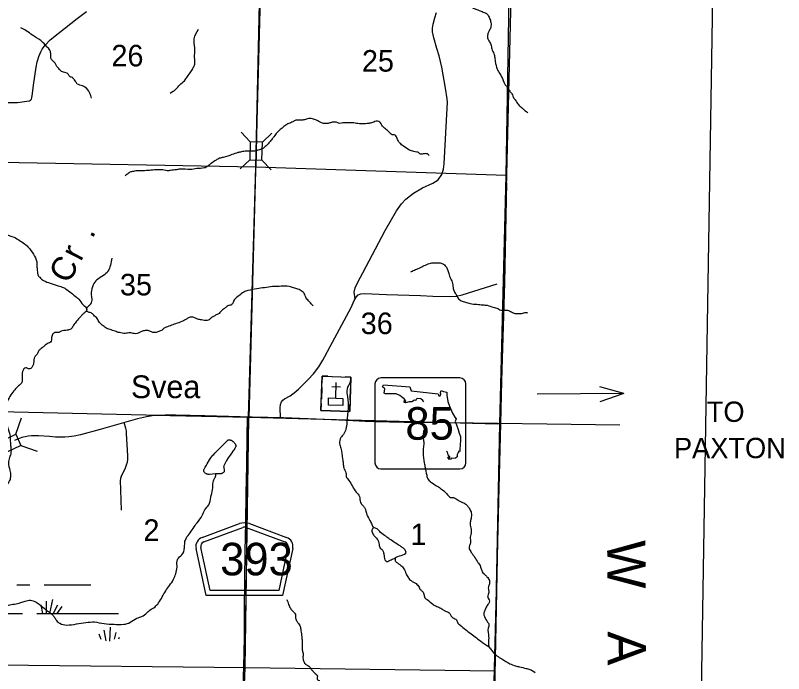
# Model space of a CAD drawing. Extents: x 1219626 to 1426462, y 456797 to 752399.
# Drawn here: x 1366390 to 1382436, y 714913 to 728662 of the extents above; entities that cross this region are included whole.
import ezdxf

# ---------------------------------------------------------------- set-up
doc = ezdxf.new("R2010")
doc.units = 0
for name, color, linetype in [('Adjacent County and State Text', 7, 'Continuous'), ('Bridges', 7, 'Continuous'), ('Bridges and Drawbridges Local Roads', 7, 'Continuous'), ('Communities and Subdivisions Names without Post Office', 7, 'Continuous'), ('County Boundary', 7, 'Continuous'), ('County Routes Highway Center Lines', 7, 'Continuous'), ('Culture', 7, 'Continuous'), ('Lakes and Ponds', 7, 'Continuous'), ('Local Roads Improved', 7, 'Continuous'), ('Local Roads Paved', 7, 'Continuous'), ('Masks', 7, 'Continuous'), ('Narrow River Creek and Branch and Slough', 7, 'Continuous'), ('Narrow River Creek and Branch and Slough Text', 7, 'Continuous'), ('Quad Borders', 7, 'Continuous'), ('Roadshields County Roads', 7, 'Continuous'), ('Roadshilelds State Highways', 7, 'Continuous'), ('Section Lines', 7, 'Continuous'), ('Section Numbers', 7, 'Continuous'), ('State Roads Related Text', 7, 'Continuous'), ('State Routes Highway Center Lines', 7, 'Continuous'), ('Swamps', 7, 'Continuous')]:
    doc.layers.add(name, color=color, linetype=linetype)

msp = doc.modelspace()

# ---------------------------------------------------------------- linework, layer by layer
at = {"layer": 'Bridges'}
for p, q in [((1366397, 719912), (1366518, 720253)), ((1366506, 719681), (1366847, 719559))]:
    msp.add_line(p, q, dxfattribs=at)
msp.add_lwpolyline([(1365934, 719693), (1366397, 719912), (1366506, 719681), (1366043, 719462)], close=True, dxfattribs=at)
at = {"layer": 'Bridges and Drawbridges Local Roads'}
for p, q in [((1371295, 726019), (1371105, 726219)), ((1371549, 726012), (1371748, 726201)), ((1371295, 726019), (1371285, 725645)), ((1371551, 726013), (1371295, 726019)), ((1371541, 725638), (1371551, 726013)), ((1371285, 725645), (1371086, 725455)), ((1371285, 725645), (1371541, 725638)), ((1371541, 725638), (1371731, 725439))]:
    msp.add_line(p, q, dxfattribs=at)
at = {"layer": 'County Boundary'}
msp.add_line((1376769, 730273), (1376134, 704530), dxfattribs=at)
at = {"layer": 'County Routes Highway Center Lines'}
msp.add_lwpolyline([(1371138, 714460), (1371159, 715058), (1371175, 715664), (1371178, 716263), (1371179, 716863), (1371187, 717468), (1371201, 718070), (1371212, 718672), (1371224, 719257), (1371233, 719868), (1371238, 720255)], dxfattribs=at)
at = {"layer": 'Culture'}
for p, q in [((1372796, 721127), (1372792, 720977)), ((1372916, 721123), (1372796, 721127)), ((1373006, 721120), (1373186, 721114)), ((1373396, 721107), (1373276, 721111)), ((1373082, 720667), (1373092, 720997)), ((1373391, 720957), (1373396, 721107)), ((1372789, 720887), (1372781, 720647)), ((1372999, 720910), (1373179, 720904)), ((1373380, 720627), (1373388, 720867)), ((1372778, 720557), (1372773, 720407)), ((1373373, 720387), (1373377, 720537)), ((1372773, 720407), (1373373, 720387))]:
    msp.add_line(p, q, dxfattribs=at)
for points in [[(1372796, 721127), (1373396, 721107), (1373373, 720387), (1372773, 720407)], [(1372932, 720672), (1373231, 720662), (1373227, 720512), (1372927, 720522)]]:
    msp.add_lwpolyline(points, close=True, dxfattribs=at)
at = {"layer": 'Lakes and Ponds'}
for p, q in [((1370570, 719086), (1370568, 719086)), ((1374307, 717320), (1374306, 717320))]:
    msp.add_line(p, q, dxfattribs=at)
msp.add_lwpolyline([(1370568, 719086), (1370508, 719079), (1370447, 719073), (1370435, 719072), (1370423, 719073), (1370415, 719074), (1370404, 719076), (1370391, 719081), (1370383, 719084), (1370374, 719089), (1370365, 719095), (1370354, 719103), (1370342, 719113), (1370330, 719126), (1370326, 719133), (1370324, 719139), (1370323, 719144), (1370323, 719150), (1370324, 719159), (1370328, 719170), (1370334, 719184), (1370356, 719226), (1370379, 719269), (1370395, 719297), (1370442, 719377), (1370459, 719403), (1370469, 719418), (1370491, 719447), (1370515, 719475), (1370532, 719493), (1370554, 719517), (1370584, 719548), (1370626, 719588), (1370663, 719625), (1370701, 719662), (1370747, 719708), (1370792, 719754), (1370822, 719785), (1370829, 719791), (1370837, 719795), (1370843, 719797), (1370851, 719798), (1370862, 719798), (1370869, 719797), (1370877, 719796), (1370886, 719793), (1370896, 719789), (1370908, 719783), (1370921, 719775), (1370936, 719765), (1370951, 719751), (1370959, 719743), (1370970, 719729), (1370980, 719714), (1370985, 719704), (1370990, 719690), (1370993, 719683), (1370994, 719674), (1370994, 719664), (1370993, 719653), (1370991, 719648), (1370988, 719642), (1370975, 719618), (1370960, 719593), (1370950, 719577), (1370935, 719557), (1370912, 719527), (1370888, 719497), (1370873, 719477), (1370854, 719449), (1370835, 719421), (1370798, 719362), (1370783, 719336), (1370769, 719309), (1370745, 719253), (1370743, 719248), (1370741, 719243), (1370740, 719232), (1370741, 719225), (1370742, 719215), (1370751, 719173), (1370752, 719161), (1370753, 719148), (1370752, 719141), (1370751, 719134), (1370748, 719127), (1370743, 719120), (1370737, 719112), (1370726, 719104), (1370715, 719097), (1370708, 719094), (1370698, 719090), (1370685, 719087), (1370666, 719085), (1370641, 719085), (1370606, 719085), (1370570, 719086)], dxfattribs=at)
for points in [[(1374018, 717863), (1373986, 717896), (1373927, 717945), (1373862, 717953), (1373837, 717913), (1373856, 717831), (1373879, 717797), (1373933, 717741), (1373975, 717670), (1373986, 717608), (1374012, 717537), (1374049, 717503), (1374077, 717450), (1374091, 717385), (1374125, 717269), (1374170, 717257), (1374215, 717280), (1374307, 717320)], [(1374306, 717320), (1374379, 717362), (1374518, 717410), (1374549, 717444), (1374529, 717492), (1374515, 717515), (1374470, 717549), (1374410, 717591), (1374311, 717650), (1374207, 717724), (1374128, 717781), (1374018, 717863)]]:
    msp.add_spline(points, degree=3, dxfattribs=at)
at = {"layer": 'Local Roads Improved'}
for p, q in [((1371536, 730294), (1371267, 720256)), ((1376648, 725167), (1376603, 723074)), ((1376603, 723074), (1376516, 720127)), ((1368696, 720037), (1368662, 720155)), ((1376380, 713495), (1376516, 720127)), ((1368740, 719460), (1368714, 719929)), ((1368598, 719024), (1368690, 719212)), ((1368607, 718329), (1368583, 718952))]:
    msp.add_line(p, q, dxfattribs=at)
for points in [[(1366196, 726844), (1366434, 726843), (1366630, 726867), (1366685, 726877), (1366706, 726891), (1366726, 726915), (1366731, 726941), (1366746, 727027), (1366769, 727201), (1366824, 727581), (1366847, 727689), (1366861, 727735), (1366881, 727805), (1366922, 727899), (1366952, 727958), (1367011, 728042), (1367117, 728152), (1367281, 728282), (1367683, 728597), (1367873, 728743)], [(1373489, 722743), (1373467, 722884), (1373485, 722973), (1373548, 723102), (1373649, 723287), (1374114, 724168), (1374348, 724577), (1374453, 724725), (1374544, 724823), (1374703, 724947), (1374895, 725059), (1375106, 725155), (1375218, 725230), (1375295, 725338), (1375332, 725447), (1375344, 725562), (1375407, 726722), (1375412, 726844), (1375408, 726919), (1375372, 727138), (1375298, 727580), (1375241, 727816), (1375194, 727973), (1375129, 728193), (1375103, 728315), (1375103, 728394), (1375113, 728476), (1375153, 728607), (1375187, 728721)], [(1373552, 722825), (1373603, 722844), (1373680, 722851), (1374144, 722830), (1374849, 722808), (1375111, 722799), (1375483, 722790), (1375603, 722797), (1375720, 722823), (1376451, 723056)]]:
    msp.add_lwpolyline(points, dxfattribs=at)
for centre, radius, start, end in [((1368215, 719901), 500, 3.2048, 15.8639), ((1368241, 719432), 500, 333.9005, 3.2048), ((1368732, 718958), 150, 153.9005, 182.2307)]:
    msp.add_arc(centre, radius, start, end, dxfattribs=at)
at = {"layer": 'Local Roads Paved'}
msp.add_lwpolyline([(1371926, 720260), (1371920, 720463), (1371927, 720536), (1371945, 720587), (1371973, 720626), (1372011, 720655), (1372128, 720716), (1372216, 720779), (1372303, 720856), (1372404, 720952), (1372507, 721054), (1372617, 721174), (1372726, 721321), (1372810, 721459), (1372853, 721536), (1372965, 721747), (1373400, 722560), (1373468, 722708), (1373507, 722774), (1373552, 722825)], dxfattribs=at)
at = {"layer": 'Masks'}
for points in [[(1371509, 730168), (1371408, 725501), (1371260, 720294)], [(1376643, 725167), (1376519, 720141), (1376393, 715022), (1376266, 709901), (1376145, 704985)], [(1369297, 720315), (1371259, 720272), (1376461, 720134)], [(1370249, 685788), (1370345, 688884), (1370493, 694055), (1370635, 699277), (1370780, 704642), (1370984, 709839), (1371188, 715034), (1371267, 720256)]]:
    msp.add_lwpolyline(points, dxfattribs=at)
at = {"layer": 'Narrow River Creek and Branch and Slough'}
for points in [[(1375720, 729061), (1375759, 728986), (1375799, 728936), (1375892, 728868), (1375956, 728814), (1376028, 728782), (1376118, 728749), (1376161, 728731), (1376200, 728717), (1376250, 728681), (1376293, 728606), (1376322, 728513), (1376318, 728412), (1376286, 728341), (1376261, 728280), (1376250, 728240), (1376250, 728190), (1376279, 728129), (1376322, 728054), (1376343, 727961), (1376383, 727861), (1376401, 727782), (1376418, 727671), (1376433, 727606), (1376465, 727513), (1376526, 727413), (1376594, 727266), (1376623, 727212), (1376666, 727155), (1376716, 727079), (1376759, 727026), (1376780, 726975), (1376816, 726912), (1376866, 726843), (1376891, 726804), (1376966, 726736), (1377009, 726693), (1377052, 726661), (1377095, 726625)], [(1367977, 726932), (1367945, 727040), (1367843, 727164), (1367736, 727207), (1367682, 727228), (1367650, 727276), (1367623, 727314), (1367580, 727362), (1367521, 727389), (1367489, 727438), (1367446, 727465), (1367354, 727491), (1367295, 727551), (1367247, 727610), (1367220, 727663), (1367166, 727717), (1367134, 727766), (1367129, 727868), (1367107, 727938), (1367048, 728007), (1366989, 728072), (1366919, 728136), (1366747, 728249), (1366618, 728341), (1366505, 728400)], [(1369624, 727038), (1369739, 727118), (1369826, 727211), (1369919, 727297), (1369984, 727384), (1370055, 727484), (1370106, 727570), (1370135, 727642), (1370135, 727750), (1370135, 727865), (1370135, 727987), (1370127, 728174), (1370214, 728376)], [(1375033, 725734), (1374990, 725767), (1374904, 725767), (1374837, 725767), (1374813, 725796), (1374775, 725806), (1374712, 725820), (1374621, 725849), (1374497, 725930), (1374420, 725993), (1374382, 726045), (1374363, 726093), (1374348, 726127), (1374324, 726160), (1374257, 726170), (1374205, 726218), (1374118, 726290), (1374061, 726347), (1374032, 726395), (1374003, 726434), (1373951, 726453), (1373850, 726424), (1373769, 726405), (1373639, 726395), (1373515, 726405), (1373400, 726419), (1373314, 726414), (1373232, 726414), (1373170, 726405), (1373113, 726424), (1373060, 726434), (1372993, 726424), (1372921, 726405), (1372873, 726400), (1372782, 726419), (1372681, 726472), (1372595, 726501), (1372538, 726510), (1372451, 726486), (1372370, 726472), (1372308, 726472), (1372250, 726472), (1372183, 726438), (1372102, 726405), (1372016, 726352), (1371944, 726295), (1371858, 726218), (1371790, 726127), (1371738, 726065), (1371685, 725997), (1371608, 725921), (1371556, 725882), (1371489, 725854), (1371359, 725825), (1371216, 725825), (1371110, 725811), (1371038, 725796), (1370914, 725753), (1370732, 725695), (1370653, 725676), (1370581, 725638), (1370481, 725571), (1370419, 725523), (1370375, 725489), (1370337, 725475), (1370179, 725461), (1370040, 725441), (1369834, 725451), (1369753, 725437), (1369628, 725422), (1369561, 725413), (1369499, 725427), (1369384, 725437), (1369264, 725432), (1369168, 725422), (1369005, 725418), (1368905, 725413), (1368857, 725403), (1368780, 725384), (1368718, 725336), (1368680, 725312)], [(1365696, 725186), (1365739, 725095), (1365806, 725038), (1365883, 724985), (1365921, 724836), (1365926, 724702), (1365950, 724578), (1365969, 724410), (1366007, 724266), (1366074, 724185), (1366146, 724127), (1366184, 724098), (1366362, 724026), (1366472, 723964), (1366582, 723892), (1366649, 723830), (1366769, 723672), (1366836, 723514), (1366841, 723403), (1366850, 723307), (1366860, 723245), (1366898, 723192), (1366979, 723125), (1367118, 723068), (1367281, 723015), (1367391, 722977), (1367449, 722943), (1367554, 722867), (1367664, 722775), (1367712, 722737), (1367803, 722617), (1367870, 722555), (1367878, 722515)], [(1368403, 723590), (1368374, 723446), (1368324, 723317), (1368230, 723230), (1368094, 723137), (1368015, 723036), (1367986, 722950), (1367979, 722792), (1367986, 722713), (1367943, 722612), (1367878, 722533), (1367878, 722490), (1367849, 722461), (1367799, 722418), (1367749, 722368), (1367670, 722274), (1367605, 722188), (1367562, 722123), (1367490, 722087), (1367404, 722080), (1367346, 722066), (1367296, 722037), (1367210, 722037), (1367167, 721994), (1367145, 721915), (1367138, 721857), (1367052, 721800), (1366980, 721742), (1366915, 721692), (1366872, 721648), (1366843, 721584), (1366793, 721533), (1366772, 721397), (1366750, 721332), (1366714, 721289), (1366664, 721282), (1366606, 721303), (1366570, 721282), (1366534, 721152), (1366534, 721059), (1366520, 720980), (1366455, 720922), (1366376, 720843), (1366297, 720735), (1366218, 720606), (1366182, 720520), (1366208, 720392), (1366211, 720246), (1366218, 720117), (1366240, 720016), (1366269, 719937), (1366283, 719801), (1366290, 719678), (1366297, 719599), (1366297, 719527), (1366269, 719427), (1366247, 719319), (1366276, 719154), (1366290, 719046), (1366269, 718945), (1366204, 718852), (1366146, 718787), (1366096, 718737), (1366060, 718607), (1366067, 718435), (1366118, 718298), (1366168, 718183), (1366197, 718126), (1366190, 718018), (1366161, 717953), (1366096, 717881), (1366046, 717773), (1366082, 717665), (1366053, 717601), (1366053, 717511), (1366096, 717396), (1366125, 717274), (1366125, 717123), (1366103, 717015), (1366060, 716879), (1366010, 716735), (1365974, 716663), (1366003, 716577), (1366046, 716483), (1366046, 716375), (1366017, 716289), (1365974, 716239), (1365938, 716174), (1365902, 716095), (1365902, 716102)], [(1374652, 723308), (1374749, 723351), (1374849, 723394), (1374957, 723448), (1375064, 723487), (1375164, 723494), (1375261, 723491), (1375333, 723466), (1375369, 723433), (1375437, 723294), (1375469, 723190), (1375512, 723089), (1375533, 722978), (1375555, 722899), (1375598, 722824), (1375634, 722760), (1375698, 722702), (1375791, 722674), (1375888, 722641), (1376031, 722627), (1376149, 722616), (1376243, 722606), (1376371, 722566), (1376465, 722537), (1376504, 722512), (1376611, 722505), (1376669, 722502), (1376755, 722469), (1376823, 722437), (1376884, 722437), (1376962, 722437), (1377009, 722451), (1377084, 722451)], [(1372613, 722586), (1372570, 722639), (1372512, 722701), (1372455, 722778), (1372435, 722835), (1372383, 722893), (1372292, 722945), (1372201, 722974), (1372110, 722998), (1371942, 723003), (1371760, 722998), (1371592, 722974), (1371434, 722950), (1371247, 722912), (1371161, 722883), (1371046, 722797), (1370979, 722744), (1370936, 722667), (1370903, 722619), (1370840, 722600), (1370783, 722562), (1370735, 722524), (1370673, 722471), (1370644, 722437), (1370586, 722404), (1370529, 722375), (1370476, 722341), (1370438, 722303), (1370395, 722289), (1370275, 722303), (1370198, 722318), (1370136, 722346), (1370074, 722361), (1370007, 722346), (1369949, 722308), (1369901, 722279), (1369767, 722231), (1369648, 722188), (1369542, 722150), (1369485, 722121), (1369442, 722078), (1369403, 722064), (1369331, 722040), (1369284, 722035), (1369260, 722040), (1369200, 722068), (1369119, 722078), (1369042, 722068), (1368980, 722035), (1368932, 722016), (1368870, 722016), (1368783, 722030), (1368683, 722020), (1368563, 722035), (1368472, 722064), (1368367, 722102), (1368280, 722135), (1368204, 722193), (1368146, 722246), (1368098, 722332), (1368027, 722399), (1367974, 722447), (1367931, 722457), (1367871, 722482)], [(1373383, 720993), (1373319, 720860), (1373326, 720694), (1373339, 720440), (1373326, 720300), (1373313, 720154), (1373294, 720020), (1373243, 719910), (1373191, 719843), (1373160, 719721), (1373186, 719619), (1373224, 719397), (1373237, 719307), (1373248, 719212), (1373294, 719108), (1373300, 719034), (1373358, 718945), (1373428, 718830), (1373510, 718703), (1373574, 718614), (1373599, 718487), (1373650, 718423), (1373688, 718372), (1373733, 718232), (1373796, 718111), (1373835, 718029), (1373869, 717957)], [(1374914, 719993), (1374909, 719926), (1374904, 719843), (1374919, 719755), (1374914, 719646), (1374904, 719527), (1374929, 719315), (1374950, 719217), (1374981, 719061), (1375017, 718958), (1375079, 718906), (1375224, 718813), (1375312, 718751), (1375400, 718668), (1375478, 718595), (1375540, 718590), (1375597, 718564), (1375675, 718513), (1375778, 718466), (1375830, 718419), (1375876, 718357), (1375913, 718269), (1375907, 718155), (1375892, 718067), (1375892, 718016), (1375902, 717959), (1375902, 717818), (1375887, 717761), (1375897, 717652), (1375876, 717590), (1375871, 717528), (1375913, 717445), (1375980, 717347), (1376052, 717233), (1376078, 717202), (1376130, 717067), (1376156, 717020), (1376192, 716984), (1376239, 716938), (1376290, 716860), (1376290, 716787), (1376270, 716725), (1376270, 716674), (1376280, 716611), (1376254, 716518), (1376275, 716477), (1376290, 716430), (1376270, 716373), (1376223, 716301), (1376192, 716233), (1376171, 716166), (1376187, 716104), (1376254, 715985), (1376280, 715944), (1376264, 715861), (1376275, 715690), (1376270, 715550), (1376280, 715467)], [(1365997, 716265), (1366131, 716324), (1366246, 716346), (1366369, 716367), (1366505, 716396), (1366598, 716425), (1366706, 716446), (1366821, 716403), (1366907, 716346), (1367015, 716259), (1367080, 716209), (1367166, 716144), (1367209, 716087), (1367252, 716022), (1367317, 715965), (1367461, 715929), (1367669, 715950), (1367863, 715979), (1368043, 715993), (1368244, 715957), (1368452, 715943), (1368653, 715943), (1368790, 715986), (1368926, 716072), (1369034, 716108), (1369135, 716180), (1369199, 716238), (1369307, 716310), (1369379, 716389), (1369458, 716518), (1369530, 716640), (1369609, 716755), (1369695, 716885), (1369738, 717000), (1369767, 717136), (1369767, 717259), (1369796, 717323), (1369889, 717424), (1369925, 717589), (1369940, 717704), (1370019, 717827), (1370184, 718064), (1370292, 718215), (1370349, 718337), (1370428, 718438), (1370471, 718596), (1370507, 718754), (1370522, 718912), (1370536, 718962), (1370565, 719013), (1370579, 719086)], [(1374323, 717329), (1374324, 717270), (1374345, 717244), (1374443, 717172), (1374505, 717104), (1374552, 716996), (1374598, 716913), (1374655, 716856), (1374759, 716794), (1374821, 716716), (1374836, 716680), (1374878, 716644), (1374924, 716576), (1374940, 716499), (1374992, 716462), (1375100, 716369), (1375173, 716328), (1375255, 716291), (1375297, 716266), (1375349, 716229), (1375395, 716214), (1375462, 716167), (1375493, 716115), (1375530, 716079), (1375602, 716038), (1375623, 715986), (1375680, 715924), (1375788, 715836), (1375913, 715743), (1376021, 715660), (1376145, 715567), (1376233, 715505), (1376301, 715448), (1376358, 715375), (1376446, 715287), (1376549, 715220), (1376720, 715121), (1376834, 715075), (1376922, 715054), (1377056, 715023), (1377134, 715002), (1377248, 714940)], [(1372060, 716464), (1372097, 716359), (1372134, 716278), (1372184, 716218), (1372238, 716151), (1372241, 716093), (1372265, 716019), (1372302, 715962), (1372332, 715918), (1372349, 715841), (1372369, 715713), (1372376, 715639), (1372379, 715561), (1372379, 715444), (1372389, 715373), (1372400, 715336), (1372396, 715265), (1372400, 715215), (1372420, 715151), (1372447, 715117), (1372501, 715083), (1372538, 715050), (1372564, 715013), (1372605, 714965), (1372638, 714928), (1372669, 714901), (1372689, 714881), (1372696, 714831), (1372696, 714794), (1372716, 714780), (1372743, 714751)]]:
    msp.add_spline(points, degree=3, dxfattribs=at)
at = {"layer": 'Quad Borders'}
msp.add_line((1380264, 686814), (1381012, 732276), dxfattribs=at)
at = {"layer": 'Roadshields County Roads'}
for p, q in [((1370291, 717759), (1371070, 718046)), ((1370326, 717665), (1371139, 717964)), ((1371208, 717964), (1372021, 717666)), ((1371277, 718046), (1372055, 717760)), ((1370375, 716547), (1370164, 717530)), ((1370456, 716647), (1370262, 717551)), ((1372084, 717551), (1371890, 716647)), ((1372182, 717530), (1371971, 716547)), ((1371890, 716647), (1370456, 716647)), ((1371971, 716547), (1370375, 716547))]:
    msp.add_line(p, q, dxfattribs=at)
for centre, radius, start, end in [((1371174, 717764), 300, 69.827, 110.173), ((1371174, 717871), 100, 69.827, 110.173), ((1370360, 717572), 200, 110.173, 192.0999), ((1371986, 717572), 200, 347.9001, 69.827), ((1370360, 717572), 100, 110.173, 192.0999), ((1371986, 717572), 100, 347.9001, 69.827)]:
    msp.add_arc(centre, radius, start, end, dxfattribs=at)
at = {"layer": 'Roadshilelds State Highways'}
for p, q in [((1373900, 720964), (1373900, 719314)), ((1375675, 721089), (1374025, 721089)), ((1375800, 719314), (1375800, 720964)), ((1374025, 719189), (1375675, 719189))]:
    msp.add_line(p, q, dxfattribs=at)
for points in [[(1374919, 720590), (1374900, 720615), (1374857, 720652), (1374788, 720661), (1374758, 720648), (1374755, 720619), (1374725, 720622), (1374672, 720592), (1374613, 720592), (1374537, 720572), (1374511, 720579), (1374514, 720622), (1374531, 720592), (1374547, 720609), (1374511, 720652), (1374455, 720694), (1374418, 720724), (1374346, 720757), (1374270, 720760), (1374115, 720757), (1374092, 720774), (1374105, 720859), (1374059, 720902), (1374076, 720942)], [(1374076, 720942), (1374629, 720902), (1374659, 720823), (1375223, 720760), (1375236, 720714), (1375259, 720714), (1375276, 720747), (1375266, 720787), (1375285, 720826), (1375335, 720803), (1375401, 720793), (1375401, 720731), (1375421, 720596), (1375454, 720500), (1375523, 720351), (1375569, 720272), (1375595, 720236), (1375575, 720180), (1375602, 720111), (1375635, 720015), (1375658, 719936), (1375684, 719867), (1375684, 719804), (1375678, 719679), (1375674, 719606), (1375671, 719550), (1375658, 719566), (1375641, 719530), (1375618, 719491), (1375618, 719444), (1375579, 719415), (1375536, 719408), (1375500, 719415), (1375486, 719395), (1375444, 719388), (1375424, 719425), (1375434, 719441), (1375447, 719418), (1375463, 719411), (1375463, 719441), (1375427, 719484), (1375414, 719537), (1375391, 719561)]]:
    msp.add_lwpolyline(points, dxfattribs=at)
for centre, start, end in [((1374025, 720964), 90, 180), ((1375675, 720964), 0, 90), ((1374025, 719314), 180, 270), ((1375675, 719314), 270, 0)]:
    msp.add_arc(centre, 125, start, end, dxfattribs=at)
at = {"layer": 'Section Lines'}
for p, q in [((1371513, 730340), (1371411, 725488)), ((1371411, 725488), (1366089, 725590)), ((1371259, 720272), (1371411, 725488)), ((1376643, 725317), (1371411, 725488)), ((1366044, 720386), (1371259, 720272)), ((1371188, 715034), (1371259, 720272)), ((1371259, 720272), (1376509, 720133)), ((1371188, 715034), (1365890, 715094)), ((1370984, 709839), (1371188, 715034)), ((1376407, 714967), (1371188, 715034))]:
    msp.add_line(p, q, dxfattribs=at)
msp.add_lwpolyline([(1373944, 631142), (1373861, 636420), (1374184, 641737), (1374428, 646445), (1374682, 651802), (1374762, 657025), (1374852, 662509), (1374989, 667575), (1375140, 672914), (1375306, 678155), (1375456, 683457), (1375574, 688670), (1375758, 694005), (1375924, 699279), (1376131, 704530), (1376287, 709744), (1376407, 714967), (1376509, 720133), (1376643, 725317), (1376723, 730276)], dxfattribs=at)
at = {"layer": 'State Roads Related Text'}
for q in [(1378600, 720901), (1377290, 720748), (1378594, 720590)]:
    msp.add_line((1379101, 720764), q, dxfattribs=at)
at = {"layer": 'State Routes Highway Center Lines'}
msp.add_lwpolyline([(1379015, 720100), (1374941, 720156), (1374508, 720160), (1373892, 720170), (1373697, 720178), (1373436, 720191), (1372843, 720219), (1371993, 720259), (1371333, 720272), (1370346, 720297), (1369733, 720310), (1369517, 720311), (1369363, 720306), (1369248, 720296), (1369212, 720291), (1369126, 720275), (1368939, 720232), (1368163, 720015), (1367752, 719903), (1367617, 719872), (1367505, 719856), (1367426, 719851), (1367324, 719849), (1367226, 719852), (1367104, 719863), (1366876, 719881), (1366799, 719883), (1366724, 719880), (1366656, 719872), (1366592, 719861), (1366524, 719843), (1366453, 719819), (1366375, 719782)], dxfattribs=at)
at = {"layer": 'Swamps'}
for p, q in [((1367164, 716461), (1367105, 716166)), ((1366923, 716352), (1366960, 716166)), ((1367031, 716425), (1367031, 716166)), ((1367273, 716340), (1367179, 716166)), ((1367358, 716316), (1367258, 716167)), ((1366241, 716166), (1366541, 716166)), ((1366841, 716166), (1368541, 716166))]:
    msp.add_line(p, q, dxfattribs=at)
for points in [[(1366422, 716766), (1366691, 716766)], [(1366991, 716766), (1367965, 716766)], [(1368286, 715595), (1368245, 715821)], [(1368363, 715588), (1368379, 715882)], [(1368184, 715625), (1368141, 715738)], [(1368459, 715636), (1368497, 715770)], [(1368549, 715642), (1368564, 715675)]]:
    msp.add_lwpolyline(points, dxfattribs=at)

# ---------------------------------------------------------------- texts
at = {"layer": 'Adjacent County and State Text'}
msp.add_text('W   A   L   T   O   N                    C   O   U   N   T   Y', height=800, rotation=270.2642, dxfattribs=at).set_placement((1378749, 717699))
at = {"layer": 'Communities and Subdivisions Names without Post Office'}
msp.add_text('Svea', height=475, rotation=0, dxfattribs=at).set_placement((1368804, 720667))
at = {"layer": 'Narrow River Creek and Branch and Slough Text'}
for s, rotation, p in [('.', 63.9028, (1368000, 723984)), ('r', 62.9062, (1367757, 723507)), ('C', 61.649, (1367503, 723036))]:
    msp.add_text(s, height=500, rotation=rotation, dxfattribs=at).set_placement(p)
at = {"layer": 'Roadshields County Roads'}
msp.add_text('393', height=680, dxfattribs=at).set_placement((1370667, 716966))
at = {"layer": 'Roadshilelds State Highways'}
msp.add_text('85', height=680, dxfattribs=at).set_placement((1374536, 719799))
at = {"layer": 'Section Numbers'}
for s, p in [('26', (1368396, 727596)), ('25', (1373628, 727487))]:
    msp.add_text(s, height=450, dxfattribs=at).set_placement(p)
for s, p in [('35', (1368574, 722813)), ('36', (1373603, 722005)), ('2', (1369065, 717686)), ('1', (1374642, 717597))]:
    msp.add_text(s, height=450, rotation=0, dxfattribs=at).set_placement(p)
at = {"layer": 'State Roads Related Text'}
for s, p in [('TO', (1380831, 720171)), ('PAXTON', (1380145, 719413))]:
    msp.add_text(s, height=425, rotation=0, dxfattribs=at).set_placement(p)

doc.saveas('drawing.dxf')
